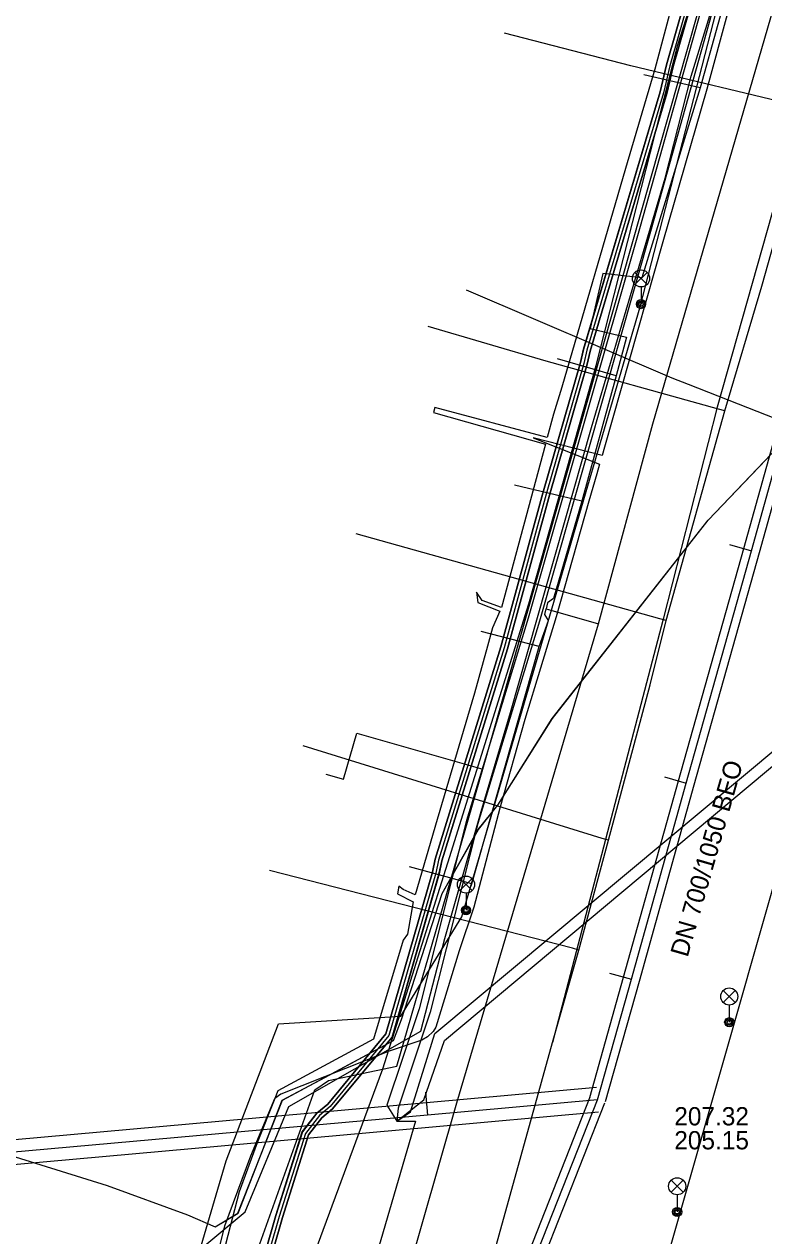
# Model space of a CAD drawing. Extents: x -595540 to -593988, y -1160850 to -1159202.
# Drawn here: x -595476.2 to -595443.8, y -1159309.6 to -1159256.5 of the extents above; entities that cross this region are included whole.
import ezdxf

# ---------------------------------------------------------------- set-up
doc = ezdxf.new("R2010")
doc.units = 0
for name, color, linetype in [('BKOM_kabel koordinační_optický', 7, 'Continuous'), ('BVK-JEDNOTNA_popisy', 7, 'Continuous'), ('BVK-JEDNOTNA_trasa sítě', 7, 'Continuous'), ('BVK-JEDNOTNA_trasa sítě obvodem', 7, 'Continuous'), ('BVK-VODOVOD_trasa sítě', 7, 'Continuous'), ('BVK-VODOVOD_trasa zrušené sítě', 7, 'Continuous'), ('CETIN_kabel podzemní', 7, 'Continuous'), ('DPMB_kabel', 7, 'Continuous'), ('DPMB_kyneta', 7, 'Continuous'), ('DPMB_trolejové vedení-nosné lano', 7, 'Continuous'), ('DSP-SDEL-VODAFONE_kabel', 7, 'Continuous'), ('EON-NN_kabel', 7, 'Continuous'), ('EON-NN_kabel zrušené sítě', 7, 'Continuous'), ('EON-VN_kabel', 7, 'Continuous'), ('INNOGY-STL_trasa sítě', 7, 'Continuous'), ('JEDNOTNA_trasa neprovozované sítě', 7, 'Continuous'), ('TSB_kabel VO', 7, 'Continuous'), ('TSB_lampy VO', 7, 'Continuous')]:
    doc.layers.add(name, color=color, linetype=linetype)

msp = doc.modelspace()

# ---------------------------------------------------------------- linework, layer by layer
at = {"layer": 'BKOM_kabel koordinační_optický'}
msp.add_lwpolyline([(-595468.372, -1159310.1), (-595466.512, -1159308.541), (-595464.596, -1159303.933), (-595458.812, -1159300.629), (-595457.757, -1159296.569), (-595456.174, -1159291.007), (-595454.888, -1159286.682), (-595451.328, -1159274.192), (-595448.094, -1159263.275), (-595446.958, -1159258.813), (-595444.319, -1159250.202), (-595442.845, -1159244.588), (-595443.034, -1159243.807), (-595442.081, -1159238.814), (-595441.238, -1159233.204), (-595440.997, -1159227.493), (-595441.105, -1159221.887), (-595441.431, -1159217.979), (-595444.49, -1159213.86), (-595445.45, -1159211.68), (-595446.44, -1159210.83)], dxfattribs=at)
at = {"layer": 'BVK-JEDNOTNA_popisy'}
msp.add_line((-595447.701, -1159304.886), (-595447.701, -1159304.886), dxfattribs=at)
at = {"layer": 'BVK-JEDNOTNA_trasa sítě'}
msp.add_line((-595456.079, -1159316.339), (-595451.066, -1159303.64), dxfattribs=at)
for points in [[(-595451.066, -1159303.64), (-595449.584, -1159298.359), (-595447.175, -1159289.771), (-595444.319, -1159279.594), (-595442.674, -1159273.73)], [(-595451.066, -1159303.64), (-595458.516, -1159304.307), (-595493.481, -1159307.439)]]:
    msp.add_lwpolyline(points, dxfattribs=at)
at = {"layer": 'BVK-JEDNOTNA_trasa sítě obvodem'}
for p, q in [((-595456.405, -1159316.21), (-595451.392, -1159303.511)), ((-595455.753, -1159316.468), (-595450.74, -1159303.769))]:
    msp.add_line(p, q, dxfattribs=at)
for points in [[(-595451.403, -1159303.545), (-595449.921, -1159298.264), (-595447.512, -1159289.676), (-595444.656, -1159279.499), (-595443.011, -1159273.635)], [(-595442.337, -1159273.825), (-595443.982, -1159279.688), (-595446.838, -1159289.865), (-595449.247, -1159298.453), (-595450.729, -1159303.735)], [(-595493.53, -1159306.891), (-595458.565, -1159303.759), (-595451.115, -1159303.092)], [(-595451.017, -1159304.188), (-595458.467, -1159304.855), (-595493.432, -1159307.986)]]:
    msp.add_lwpolyline(points, dxfattribs=at)
at = {"layer": 'BVK-VODOVOD_trasa sítě'}
for points in [[(-595453.04, -1159301.13), (-595451.88, -1159297.08), (-595450.59, -1159292.27), (-595450.32, -1159291.29), (-595448.76, -1159285.46), (-595448.06, -1159282.65), (-595445.49, -1159273.47), (-595443.87, -1159268.01), (-595442.23, -1159262.2), (-595441.81, -1159260.23), (-595440.09, -1159253.08), (-595438.72, -1159247.59), (-595436.8, -1159240.85), (-595434.65, -1159233.01), (-595432.85, -1159226.69), (-595431.36, -1159221.22)], [(-595441.81, -1159260.23), (-595442.05, -1159260.17), (-595449.6, -1159258.36), (-595455.144, -1159256.925)], [(-595445.49, -1159273.47), (-595445.76, -1159273.39), (-595453.32, -1159271.29), (-595458.483, -1159269.773)], [(-595448.06, -1159282.65), (-595448.34, -1159282.57), (-595461.64, -1159278.855)], [(-595450.59, -1159292.27), (-595450.87, -1159292.19), (-595463.963, -1159288.137)], [(-595451.88, -1159297.08), (-595452.17, -1159297), (-595465.439, -1159293.598)], [(-595496.304, -1159457.089), (-595494.399, -1159447.797), (-595473.372, -1159374.417), (-595453.04, -1159301.13)]]:
    msp.add_lwpolyline(points, dxfattribs=at)
at = {"layer": 'BVK-VODOVOD_trasa zrušené sítě'}
msp.add_lwpolyline([(-595430.85, -1159219.53), (-595432.97, -1159226.835), (-595437.147, -1159241.232), (-595438.872, -1159247.72), (-595440.206, -1159252.907), (-595442.099, -1159260.146), (-595445.819, -1159273.309), (-595448.184, -1159282.59), (-595450.712, -1159292.245), (-595453.04, -1159301.13)], dxfattribs=at)
at = {"layer": 'CETIN_kabel podzemní'}
for points in [[(-595456.1, -1159289.16), (-595446.693, -1159256.138)], [(-595489.63, -1159313.08), (-595488.77, -1159311.38), (-595484.14, -1159307.98), (-595480.26, -1159306.46), (-595476.59, -1159306.14), (-595472.56, -1159307.4), (-595469.04, -1159308.68), (-595467.82, -1159309.2), (-595466.83, -1159308.6), (-595464.88, -1159303.66), (-595460.01, -1159301.05), (-595459.66, -1159300.12), (-595457.88, -1159294.61), (-595456.29, -1159291.8), (-595455.43, -1159290.74), (-595453.05, -1159286.94), (-595446.22, -1159278.25), (-595437, -1159268.61), (-595430.02, -1159263.2), (-595428.6, -1159261.95)], [(-595462.97, -1159289.38), (-595462.2, -1159289.6), (-595461.62, -1159287.58), (-595456.1, -1159289.16)], [(-595462.86, -1159302.8), (-595459.86, -1159302.17), (-595456.1, -1159289.16)], [(-595498.57, -1159416.7), (-595495.04, -1159404.91), (-595493.61, -1159399.82), (-595491.94, -1159393.71), (-595485.18, -1159369.47), (-595482.86, -1159368.99), (-595466.01, -1159310.36), (-595463.46, -1159303.21), (-595462.86, -1159302.8)]]:
    msp.add_lwpolyline(points, dxfattribs=at)
at = {"layer": 'DPMB_kabel'}
for points in [[(-595472.406, -1159334.991), (-595464.876, -1159308.793), (-595463.735, -1159305.181), (-595463.152, -1159304.435), (-595462.679, -1159304.042), (-595460.075, -1159300.902), (-595458.014, -1159293.747), (-595457.895, -1159293.178), (-595455.016, -1159283.891), (-595453.177, -1159277.152), (-595451.514, -1159271.426), (-595451.394, -1159270.847), (-595448.035, -1159259.57), (-595447.755, -1159258.387), (-595446.514, -1159254.059), (-595446.196, -1159252.791), (-595444.785, -1159248.079), (-595444.485, -1159246.827), (-595443.234, -1159242.155), (-595443.074, -1159241.404), (-595441.62, -1159235.63), (-595441.45, -1159225.196), (-595441.721, -1159221.55)], [(-595472.406, -1159334.991), (-595464.876, -1159308.793), (-595463.735, -1159305.181), (-595463.152, -1159304.435), (-595462.679, -1159304.042), (-595460.075, -1159300.902), (-595458.014, -1159293.747), (-595457.895, -1159293.178), (-595455.016, -1159283.891), (-595453.177, -1159277.152), (-595451.514, -1159271.426), (-595451.394, -1159270.847), (-595448.035, -1159259.57), (-595447.755, -1159258.387), (-595446.514, -1159254.059), (-595446.196, -1159252.791), (-595444.785, -1159248.079), (-595444.485, -1159246.827), (-595443.234, -1159242.155), (-595443.074, -1159241.404), (-595441.62, -1159235.63), (-595441.45, -1159225.196), (-595441.721, -1159221.55)], [(-595472.406, -1159334.991), (-595464.876, -1159308.793), (-595463.735, -1159305.181), (-595463.152, -1159304.435), (-595462.679, -1159304.042), (-595460.075, -1159300.902), (-595458.014, -1159293.747), (-595457.895, -1159293.178), (-595455.016, -1159283.891), (-595453.177, -1159277.152), (-595451.514, -1159271.426), (-595451.394, -1159270.847), (-595448.035, -1159259.57), (-595447.755, -1159258.387), (-595446.514, -1159254.059), (-595446.196, -1159252.791), (-595444.785, -1159248.079), (-595444.485, -1159246.827), (-595443.234, -1159242.155), (-595443.074, -1159241.404), (-595441.62, -1159235.63), (-595441.45, -1159225.196), (-595441.721, -1159221.55)], [(-595472.694, -1159334.909), (-595465.164, -1159308.707), (-595464.005, -1159305.039), (-595463.368, -1159304.225), (-595462.893, -1159303.83), (-595460.345, -1159300.758), (-595458.306, -1159293.675), (-595458.185, -1159293.102), (-595455.304, -1159283.807), (-595453.465, -1159277.07), (-595451.806, -1159271.354), (-595451.686, -1159270.773), (-595448.325, -1159259.492), (-595448.045, -1159258.311), (-595446.804, -1159253.981), (-595446.486, -1159252.711), (-595445.075, -1159248.001), (-595444.775, -1159246.753)], [(-595472.694, -1159334.909), (-595465.164, -1159308.707), (-595464.005, -1159305.039), (-595463.368, -1159304.225), (-595462.893, -1159303.83), (-595460.345, -1159300.758), (-595458.306, -1159293.675), (-595458.185, -1159293.102), (-595455.304, -1159283.807), (-595453.465, -1159277.07), (-595451.806, -1159271.354), (-595451.686, -1159270.773), (-595448.325, -1159259.492), (-595448.045, -1159258.311), (-595446.804, -1159253.981), (-595446.486, -1159252.711), (-595445.075, -1159248.001), (-595444.775, -1159246.753)], [(-595472.694, -1159334.91), (-595465.167, -1159308.706), (-595464.007, -1159305.043), (-595463.363, -1159304.224), (-595462.894, -1159303.838), (-595460.345, -1159300.76), (-595458.305, -1159293.678), (-595458.183, -1159293.097), (-595455.305, -1159283.805), (-595453.465, -1159277.07), (-595451.806, -1159271.353), (-595451.684, -1159270.769), (-595448.326, -1159259.495), (-595448.045, -1159258.313), (-595446.804, -1159253.981)], [(-595472.694, -1159334.909), (-595465.164, -1159308.707), (-595464.005, -1159305.039), (-595463.368, -1159304.225), (-595462.893, -1159303.83), (-595460.345, -1159300.758), (-595458.306, -1159293.675), (-595458.185, -1159293.102), (-595455.304, -1159283.807), (-595453.465, -1159277.07), (-595451.806, -1159271.354), (-595451.686, -1159270.773), (-595448.325, -1159259.492), (-595448.045, -1159258.311), (-595446.804, -1159253.981)], [(-595446.804, -1159253.981), (-595448.045, -1159258.311), (-595448.325, -1159259.492), (-595451.686, -1159270.773), (-595451.806, -1159271.354), (-595453.465, -1159277.07), (-595455.304, -1159283.807), (-595458.185, -1159293.102), (-595458.306, -1159293.675), (-595460.345, -1159300.758), (-595462.893, -1159303.83), (-595463.368, -1159304.225), (-595464.005, -1159305.039), (-595465.164, -1159308.707), (-595472.694, -1159334.909)], [(-595472.694, -1159334.91), (-595465.167, -1159308.706), (-595464.007, -1159305.043), (-595463.363, -1159304.224), (-595462.894, -1159303.838), (-595460.345, -1159300.76), (-595458.305, -1159293.678), (-595458.183, -1159293.097), (-595455.305, -1159283.805), (-595453.465, -1159277.07), (-595451.806, -1159271.353), (-595451.684, -1159270.769), (-595448.326, -1159259.495), (-595448.045, -1159258.313), (-595446.804, -1159253.981)], [(-595446.804, -1159253.981), (-595448.045, -1159258.311), (-595448.325, -1159259.492), (-595451.686, -1159270.773), (-595451.806, -1159271.354), (-595453.465, -1159277.07), (-595455.304, -1159283.807), (-595458.185, -1159293.102), (-595458.306, -1159293.675), (-595460.345, -1159300.758), (-595462.893, -1159303.83), (-595463.368, -1159304.225), (-595464.005, -1159305.039), (-595465.164, -1159308.707), (-595472.694, -1159334.909)], [(-595472.694, -1159334.909), (-595465.164, -1159308.707), (-595464.005, -1159305.039), (-595463.368, -1159304.225), (-595462.893, -1159303.83), (-595460.345, -1159300.758), (-595458.306, -1159293.675), (-595458.185, -1159293.102), (-595455.304, -1159283.807), (-595453.465, -1159277.07), (-595451.806, -1159271.354), (-595451.686, -1159270.773), (-595448.325, -1159259.492), (-595448.045, -1159258.311), (-595446.804, -1159253.981)], [(-595472.406, -1159334.991), (-595464.875, -1159308.796), (-595463.736, -1159305.181), (-595463.152, -1159304.435), (-595462.679, -1159304.042), (-595460.074, -1159300.901), (-595458.017, -1159293.753), (-595457.898, -1159293.187), (-595455.017, -1159283.897), (-595453.178, -1159277.151), (-595451.514, -1159271.426), (-595451.394, -1159270.848), (-595448.035, -1159259.571), (-595447.755, -1159258.387), (-595446.513, -1159254.055)], [(-595446.514, -1159254.059), (-595447.755, -1159258.387), (-595448.035, -1159259.57), (-595451.394, -1159270.847), (-595451.514, -1159271.426), (-595453.177, -1159277.152), (-595455.016, -1159283.891), (-595457.895, -1159293.178), (-595458.014, -1159293.747), (-595460.075, -1159300.902), (-595462.679, -1159304.042), (-595463.152, -1159304.435), (-595463.735, -1159305.181), (-595464.876, -1159308.793), (-595472.406, -1159334.991)], [(-595446.514, -1159254.059), (-595447.755, -1159258.387), (-595448.035, -1159259.57), (-595451.394, -1159270.847), (-595451.514, -1159271.426), (-595453.177, -1159277.152), (-595455.016, -1159283.891), (-595457.895, -1159293.178), (-595458.014, -1159293.747), (-595460.075, -1159300.902), (-595462.679, -1159304.042), (-595463.152, -1159304.435), (-595463.735, -1159305.181), (-595464.876, -1159308.793), (-595472.406, -1159334.991)], [(-595472.406, -1159334.991), (-595464.876, -1159308.793), (-595463.735, -1159305.181), (-595463.152, -1159304.435), (-595462.679, -1159304.042), (-595460.075, -1159300.902), (-595458.014, -1159293.747), (-595457.895, -1159293.178), (-595455.016, -1159283.891), (-595453.177, -1159277.152), (-595451.514, -1159271.426), (-595451.394, -1159270.847), (-595448.035, -1159259.57), (-595447.755, -1159258.387), (-595446.514, -1159254.059)], [(-595472.406, -1159334.991), (-595464.876, -1159308.793), (-595463.735, -1159305.181), (-595463.152, -1159304.435), (-595462.679, -1159304.042), (-595460.075, -1159300.902), (-595458.014, -1159293.747), (-595457.895, -1159293.178), (-595455.016, -1159283.891), (-595453.177, -1159277.152), (-595451.514, -1159271.426), (-595451.394, -1159270.847), (-595448.035, -1159259.57), (-595447.755, -1159258.387), (-595446.514, -1159254.059)]]:
    msp.add_lwpolyline(points, dxfattribs=at)
at = {"layer": 'DPMB_kyneta'}
msp.add_lwpolyline([(-595446.659, -1159254.02), (-595447.9, -1159258.349), (-595448.18, -1159259.531), (-595451.54, -1159270.81), (-595451.66, -1159271.39), (-595453.321, -1159277.111), (-595455.16, -1159283.849), (-595458.04, -1159293.14), (-595458.16, -1159293.711), (-595460.21, -1159300.83), (-595462.786, -1159303.936), (-595463.26, -1159304.33), (-595463.87, -1159305.11), (-595465.02, -1159308.75), (-595472.55, -1159334.95)], dxfattribs=at)
at = {"layer": 'DPMB_trolejové vedení-nosné lano'}
msp.add_lwpolyline([(-595456.831, -1159268.171), (-595447.807, -1159272.02), (-595447.096, -1159272.295), (-595441.484, -1159274.506), (-595440.827, -1159274.768), (-595437.242, -1159276.104)], dxfattribs=at)
at = {"layer": 'DSP-SDEL-VODAFONE_kabel'}
for points in [[(-595463.207, -1159302.763), (-595460.011, -1159301.046), (-595459.655, -1159300.125), (-595457.88, -1159294.606), (-595456.294, -1159291.803), (-595455.431, -1159290.735), (-595453.047, -1159286.941), (-595446.215, -1159278.25), (-595437.002, -1159268.606), (-595430.025, -1159263.203), (-595428.458, -1159261.828), (-595428.356, -1159260.212), (-595428.268, -1159258.12), (-595425.459, -1159248.921), (-595426.632, -1159244.327)], [(-595488.769, -1159311.379), (-595484.138, -1159307.976), (-595480.259, -1159306.458), (-595476.594, -1159306.145), (-595472.557, -1159307.397), (-595469.037, -1159308.685), (-595467.824, -1159309.199), (-595466.825, -1159308.6), (-595464.883, -1159303.663), (-595463.207, -1159302.763)]]:
    msp.add_lwpolyline(points, dxfattribs=at)
at = {"layer": 'EON-NN_kabel'}
for points in [[(-595447.622, -1159254.983), (-595448.561, -1159258.503), (-595449.844, -1159262.852), (-595452.631, -1159272.432), (-595452.992, -1159273.614), (-595453.267, -1159274.632), (-595458.2, -1159273.318), (-595458.263, -1159273.538), (-595453.349, -1159274.93), (-595455.277, -1159282.071), (-595456.126, -1159281.773), (-595456.376, -1159281.406)], [(-595456.376, -1159281.406), (-595456.307, -1159281.853), (-595455.344, -1159282.232), (-595455.669, -1159282.962), (-595455.882, -1159283.779), (-595456.465, -1159285.827), (-595458.102, -1159291.366), (-595459.054, -1159294.663), (-595459.585, -1159294.429), (-595459.769, -1159294.279), (-595459.832, -1159294.618), (-595459.145, -1159294.97), (-595459.397, -1159296.388), (-595459.586, -1159296.646), (-595460.884, -1159300.992), (-595465.081, -1159303.25), (-595465.213, -1159303.58), (-595465.993, -1159305.528), (-595466.781, -1159307.675), (-595467.58, -1159310.765)]]:
    msp.add_lwpolyline(points, dxfattribs=at)
at = {"layer": 'EON-NN_kabel zrušené sítě'}
for points in [[(-595445.335, -1159255.948), (-595446.28, -1159259.378), (-595448.2, -1159266.063), (-595450.762, -1159275.056)], [(-595450.762, -1159275.056), (-595450.866, -1159275.414), (-595453.892, -1159274.643), (-595450.978, -1159275.798), (-595451.101, -1159276.219)], [(-595451.101, -1159276.219), (-595451.452, -1159277.42), (-595452.883, -1159282.48)], [(-595452.883, -1159282.48), (-595454.246, -1159286.987), (-595455.35, -1159290.862), (-595456.488, -1159295.209)], [(-595456.488, -1159295.209), (-595457.129, -1159297.118), (-595458.159, -1159300.462), (-595458.27, -1159300.649), (-595458.516, -1159300.886), (-595458.763, -1159301.026), (-595460.205, -1159301.506), (-595464.953, -1159303.391), (-595465.213, -1159303.58), (-595465.232, -1159303.594), (-595466.278, -1159306.109), (-595467.412, -1159309.176), (-595468.845, -1159314.794)]]:
    msp.add_lwpolyline(points, dxfattribs=at)
at = {"layer": 'EON-VN_kabel'}
msp.add_lwpolyline([(-595463.99, -1159311.758), (-595460.483, -1159302.289), (-595457.629, -1159293.261), (-595454.07, -1159281.924), (-595451.128, -1159271.484), (-595447.546, -1159257.433), (-595444.259, -1159247.172), (-595441.953, -1159238.056), (-595441.531, -1159236.107), (-595441.256, -1159232.604), (-595440.926, -1159225.417), (-595441.011, -1159224.699), (-595441.558, -1159224.051), (-595442.167, -1159223.707), (-595448.273, -1159222.569), (-595457.981, -1159219.603), (-595469.174, -1159216.295), (-595477.561, -1159214.06), (-595485.749, -1159211.502), (-595493.748, -1159209.224), (-595501.394, -1159206.88)], dxfattribs=at)
at = {"layer": 'INNOGY-STL_trasa sítě'}
for points in [[(-595457.24, -1159303.77), (-595451.02, -1159282.79), (-595448.64, -1159274.03), (-595437.8, -1159236.71), (-595436.93, -1159233.72), (-595436.82, -1159233.33), (-595433.76, -1159222.78)], [(-595441.8, -1159241.86), (-595441.84, -1159242.04), (-595443.34, -1159247.86), (-595445.02, -1159253.76), (-595446.56, -1159259.31), (-595449.13, -1159267.64), (-595450.83, -1159267.45), (-595451.39, -1159269.86), (-595449.8, -1159270.24), (-595450.25, -1159271.93), (-595451.76, -1159277.42), (-595452.99, -1159281.68), (-595453.26, -1159281.88), (-595453.32, -1159282.13), (-595453.11, -1159282.2), (-595451.02, -1159282.79)], [(-595446.56, -1159259.31), (-595449.04, -1159258.75)], [(-595450.25, -1159271.93), (-595452.82, -1159271.19)], [(-595451.76, -1159277.42), (-595454.7, -1159276.72)], [(-595456.6, -1159294.27), (-595456.57, -1159294.18), (-595453.63, -1159283.78), (-595453.22, -1159282.65), (-595453.38, -1159282.39), (-595453.32, -1159282.13)], [(-595453.63, -1159283.78), (-595456.16, -1159283.13)], [(-595456.57, -1159294.18), (-595459.31, -1159293.44)], [(-595539.58, -1159590.57), (-595529.66, -1159593.85), (-595517.72, -1159536.65), (-595517.27, -1159534.4), (-595510.17, -1159497.42), (-595509.95, -1159496.28), (-595499.61, -1159445.09), (-595495.94, -1159431.75), (-595489.48, -1159407.69), (-595484.08, -1159387.62), (-595478.29, -1159376.98), (-595474.824, -1159365.098), (-595474.69, -1159364.64), (-595474.58, -1159364.26), (-595457.24, -1159303.77)]]:
    msp.add_lwpolyline(points, dxfattribs=at)
at = {"layer": 'JEDNOTNA_trasa neprovozované sítě'}
for p, q in [((-595445.282, -1159279.323), (-595444.319, -1159279.594)), ((-595448.137, -1159289.5), (-595447.175, -1159289.771)), ((-595450.547, -1159298.089), (-595449.584, -1159298.359)), ((-595458.605, -1159303.311), (-595458.516, -1159304.307))]:
    msp.add_line(p, q, dxfattribs=at)
at = {"layer": 'TSB_kabel VO'}
for points in [[(-595449.193, -1159268.903), (-595441.644, -1159239.588), (-595440.94, -1159228.34), (-595441.28, -1159216.63), (-595442.95, -1159209.26), (-595444.025, -1159204.13)], [(-595455.794, -1159208.252), (-595455.98, -1159208.51), (-595456.06, -1159208.86), (-595455.52, -1159209.77), (-595455.12, -1159211.38), (-595447.65, -1159214.01), (-595445.15, -1159214.69), (-595443.73, -1159215.55), (-595442.4, -1159217.22), (-595441.96, -1159218.56), (-595441.5, -1159224.37), (-595441.61, -1159230.97), (-595441.93, -1159235.22), (-595443.52, -1159243.71), (-595443.68, -1159245.73), (-595449.2, -1159265.39), (-595454.1, -1159282.55), (-595456.81, -1159291.41), (-595458.88, -1159299.65), (-595460.3, -1159303.87), (-595459.86, -1159304.58)], [(-595455.408, -1159208.381), (-595455.51, -1159208.66), (-595455.53, -1159208.83), (-595455.08, -1159209.55), (-595454.73, -1159210.98), (-595447.52, -1159213.51), (-595444.92, -1159214.26), (-595443.37, -1159215.2), (-595441.96, -1159216.95), (-595441.46, -1159218.49), (-595440.98, -1159224.35), (-595441.11, -1159231.02), (-595441.43, -1159235.27), (-595443.03, -1159243.82), (-595443.19, -1159245.83), (-595448.71, -1159265.51), (-595453.61, -1159282.67), (-595456.32, -1159291.54), (-595458.4, -1159299.8), (-595459.81, -1159304.01), (-595459.86, -1159304.58)], [(-595457.01, -1159295.63), (-595449.193, -1159268.903)], [(-595459.86, -1159304.58), (-595459.27, -1159304.17), (-595458.2, -1159300.73), (-595439.62, -1159285.24), (-595441.4, -1159291.68), (-595441.98, -1159292.3)], [(-595459.86, -1159304.58), (-595458.68, -1159303.64), (-595457.77, -1159301.04), (-595440.53, -1159286.64), (-595441.9, -1159291.56), (-595441.98, -1159292.3)], [(-595441.98, -1159292.3), (-595442.75, -1159292.15), (-595460.27, -1159353.45)], [(-595512.319, -1159488.453), (-595502.702, -1159445.343), (-595490.005, -1159401.306), (-595488.03, -1159393.74), (-595482.39, -1159375.65), (-595480.04, -1159375.88), (-595486.86, -1159374.94), (-595472.05, -1159322.3), (-595467.35, -1159306.32), (-595465.05, -1159300.32), (-595459.69, -1159299.98), (-595457.01, -1159295.63)], [(-595459.86, -1159304.58), (-595459.05, -1159304.57), (-595475.66, -1159361.4)]]:
    msp.add_lwpolyline(points, dxfattribs=at)
at = {"layer": 'TSB_lampy VO'}
for p, q in [((-595449.425, -1159267.93), (-595448.895, -1159267.4)), ((-595449.425, -1159267.4), (-595448.895, -1159267.93)), ((-595449.425, -1159267.93), (-595448.895, -1159267.4)), ((-595449.425, -1159267.4), (-595448.895, -1159267.93)), ((-595449.16, -1159268.04), (-595449.16, -1159268.79)), ((-595449.16, -1159268.04), (-595449.16, -1159268.79)), ((-595457.095, -1159294.48), (-595456.565, -1159293.95)), ((-595457.095, -1159293.95), (-595456.565, -1159294.48)), ((-595457.095, -1159294.48), (-595456.565, -1159293.95)), ((-595457.095, -1159293.95), (-595456.565, -1159294.48)), ((-595456.83, -1159294.59), (-595456.83, -1159295.34)), ((-595456.83, -1159294.59), (-595456.83, -1159295.34)), ((-595445.558, -1159299.382), (-595445.028, -1159298.852)), ((-595445.558, -1159298.852), (-595445.028, -1159299.382)), ((-595445.558, -1159299.382), (-595445.028, -1159298.852)), ((-595445.558, -1159298.852), (-595445.028, -1159299.382)), ((-595445.293, -1159299.492), (-595445.293, -1159300.242)), ((-595445.293, -1159299.492), (-595445.293, -1159300.242)), ((-595447.841, -1159307.693), (-595447.311, -1159307.163)), ((-595447.841, -1159307.163), (-595447.311, -1159307.693)), ((-595447.841, -1159307.693), (-595447.311, -1159307.163)), ((-595447.841, -1159307.163), (-595447.311, -1159307.693)), ((-595447.576, -1159307.803), (-595447.576, -1159308.553)), ((-595447.576, -1159307.803), (-595447.576, -1159308.553))]:
    msp.add_line(p, q, dxfattribs=at)
for centre, radius in [((-595449.16, -1159267.665), 0.375), ((-595449.16, -1159267.665), 0.375), ((-595449.16, -1159268.79), 0.2), ((-595449.16, -1159268.79), 0.2), ((-595449.16, -1159268.79), 0.145), ((-595449.16, -1159268.79), 0.145), ((-595449.16, -1159268.79), 0.0876), ((-595449.16, -1159268.79), 0.0876), ((-595456.83, -1159294.215), 0.375), ((-595456.83, -1159294.215), 0.375), ((-595456.83, -1159295.34), 0.2), ((-595456.83, -1159295.34), 0.2), ((-595456.83, -1159295.34), 0.145), ((-595456.83, -1159295.34), 0.145), ((-595456.83, -1159295.34), 0.0876), ((-595456.83, -1159295.34), 0.0876), ((-595445.293, -1159299.117), 0.375), ((-595445.293, -1159299.117), 0.375), ((-595445.293, -1159300.242), 0.2), ((-595445.293, -1159300.242), 0.2), ((-595445.293, -1159300.242), 0.145), ((-595445.293, -1159300.242), 0.145), ((-595445.293, -1159300.242), 0.0876), ((-595445.293, -1159300.242), 0.0876), ((-595447.576, -1159307.428), 0.375), ((-595447.576, -1159307.428), 0.375), ((-595447.576, -1159308.553), 0.2), ((-595447.576, -1159308.553), 0.2), ((-595447.576, -1159308.553), 0.145), ((-595447.576, -1159308.553), 0.145), ((-595447.576, -1159308.553), 0.0876), ((-595447.576, -1159308.553), 0.0876)]:
    msp.add_circle(centre, radius, dxfattribs=at)

# ---------------------------------------------------------------- texts
at = {"layer": 'BVK-JEDNOTNA_popisy'}
msp.add_text('DN 700/1050 BEO', height=0.8, rotation=74.0261, dxfattribs=at).set_placement((-595447.119, -1159297.43))
for s, p in [('207.32', (-595447.701, -1159304.761)), ('205.15', (-595447.701, -1159305.811))]:
    msp.add_text(s, height=0.8, dxfattribs=at).set_placement(p)

doc.saveas('drawing.dxf')
